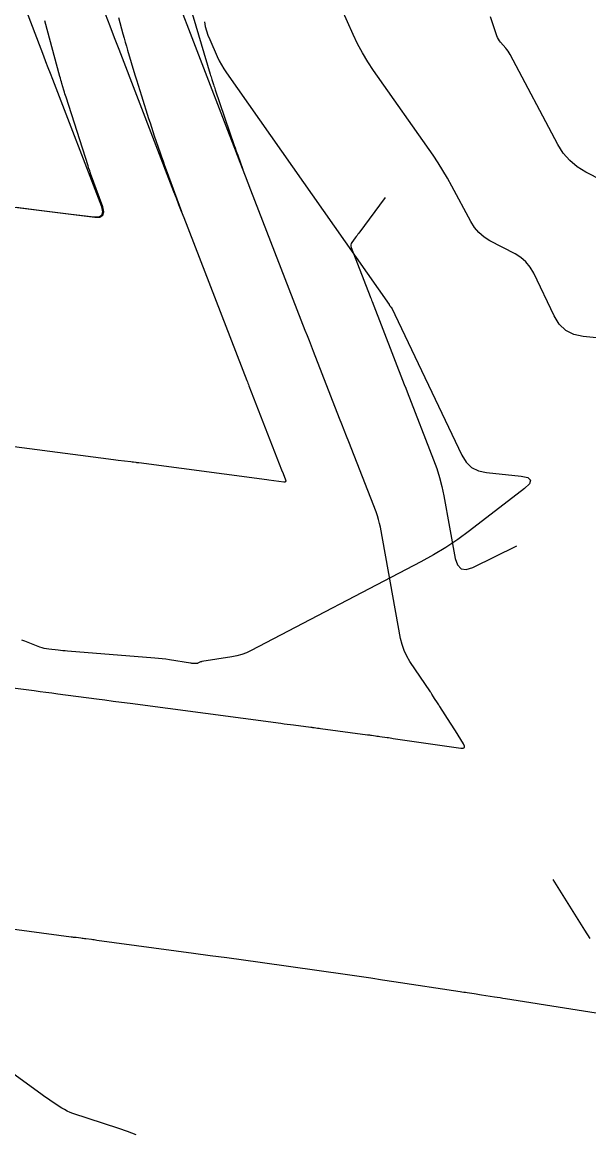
# Model space of a CAD drawing. Extents: x 1005228 to 1008882, y 1883389 to 1885754.
# Drawn here: x 1008159.8 to 1008190.1, y 1884352.9 to 1884412.5 of the extents above; entities that cross this region are included whole.
import ezdxf

# ---------------------------------------------------------------- set-up
doc = ezdxf.new("R2010")
doc.units = 0
for name, color, linetype in [('ATDIMS', 7, 'Continuous'), ('C-ANNO-NOTE', 7, 'Continuous'), ('S_BRIDGE', 7, 'Continuous'), ('TSOBSTACLE', 7, 'Continuous')]:
    doc.layers.add(name, color=color, linetype=linetype)

msp = doc.modelspace()

# ---------------------------------------------------------------- linework, layer by layer
at = {"layer": 'ATDIMS'}
for points in [[(1008158.815, 1884376.826), (1008160.393, 1884376.618), (1008160.709, 1884376.576), (1008161.025, 1884376.534), (1008161.342, 1884376.492), (1008161.658, 1884376.451), (1008163.734, 1884376.177), (1008164.185, 1884376.117), (1008164.636, 1884376.057), (1008165.088, 1884375.998), (1008165.539, 1884375.938), (1008173.63, 1884374.866), (1008173.8, 1884374.844), (1008173.969, 1884374.822), (1008174.139, 1884374.799), (1008174.308, 1884374.777), (1008175.238, 1884374.656), (1008175.282, 1884374.65), (1008175.325, 1884374.644), (1008175.369, 1884374.639), (1008175.412, 1884374.633), (1008175.586, 1884374.61), (1008175.673, 1884374.598), (1008175.759, 1884374.587), (1008178.279, 1884374.254), (1008178.333, 1884374.246), (1008178.387, 1884374.239), (1008178.441, 1884374.231), (1008178.495, 1884374.223), (1008178.711, 1884374.191), (1008178.765, 1884374.183), (1008178.819, 1884374.175), (1008178.872, 1884374.168), (1008178.926, 1884374.16), (1008179.32, 1884374.105), (1008179.403, 1884374.094), (1008179.487, 1884374.082), (1008179.571, 1884374.07), (1008179.654, 1884374.058), (1008183.276, 1884373.533), (1008183.407, 1884373.529), (1008183.475, 1884373.566), (1008183.481, 1884373.644), (1008183.425, 1884373.762), (1008182.986, 1884374.453), (1008182.722, 1884374.867), (1008182.155, 1884375.759), (1008182.123, 1884375.809), (1008182.091, 1884375.859), (1008182.059, 1884375.909), (1008182.027, 1884375.959), (1008181.873, 1884376.2), (1008181.816, 1884376.288), (1008181.722, 1884376.435), (1008181.704, 1884376.464), (1008181.685, 1884376.493), (1008181.665, 1884376.522), (1008181.646, 1884376.551), (1008180.552, 1884378.184), (1008180.379, 1884378.472), (1008180.238, 1884378.773), (1008180.129, 1884379.087), (1008180.052, 1884379.415), (1008178.964, 1884385.372), (1008178.92, 1884385.583), (1008178.867, 1884385.791), (1008178.803, 1884385.996), (1008178.73, 1884386.199), (1008177.267, 1884389.951), (1008177.145, 1884390.265), (1008177.022, 1884390.579), (1008176.9, 1884390.894), (1008176.777, 1884391.208), (1008175.38, 1884394.795), (1008175.27, 1884395.078), (1008175.159, 1884395.362), (1008175.049, 1884395.645), (1008174.939, 1884395.929), (1008172.02, 1884403.456), (1008171.733, 1884404.196), (1008171.446, 1884404.936), (1008171.16, 1884405.676), (1008170.875, 1884406.417), (1008167.753, 1884414.519)], [(1008168.724, 1884413.403), (1008169.838, 1884409.667), (1008169.859, 1884409.597), (1008169.881, 1884409.528), (1008169.902, 1884409.458), (1008169.925, 1884409.388), (1008170.013, 1884409.11), (1008170.036, 1884409.041), (1008170.059, 1884408.971), (1008170.082, 1884408.902), (1008170.105, 1884408.833), (1008171.129, 1884405.846), (1008171.174, 1884405.716), (1008171.219, 1884405.587), (1008171.265, 1884405.458), (1008171.311, 1884405.329), (1008171.592, 1884404.558)]]:
    msp.add_lwpolyline(points, dxfattribs=at)
at = {"layer": 'C-ANNO-NOTE'}
for points in [[(1008193.231, 1884395.256), (1008189.845, 1884395.598), (1008189.337, 1884395.709), (1008188.906, 1884395.93), (1008188.553, 1884396.261), (1008188.278, 1884396.703), (1008187.187, 1884398.999), (1008187.002, 1884399.321), (1008186.774, 1884399.602), (1008186.502, 1884399.84), (1008186.187, 1884400.037), (1008184.84, 1884400.74), (1008184.523, 1884400.936), (1008184.246, 1884401.172), (1008184.008, 1884401.448), (1008183.81, 1884401.763), (1008182.802, 1884403.667), (1008182.568, 1884404.093), (1008182.321, 1884404.51), (1008182.062, 1884404.919), (1008181.789, 1884405.321), (1008178.6, 1884409.864), (1008178.291, 1884410.328), (1008178.005, 1884410.806), (1008177.742, 1884411.297), (1008177.504, 1884411.802), (1008176.596, 1884413.846)], [(1008192.583, 1884403.095), (1008189.98, 1884404.423), (1008189.52, 1884404.702), (1008189.118, 1884405.039), (1008188.775, 1884405.436), (1008188.489, 1884405.891), (1008185.923, 1884410.724), (1008185.872, 1884410.814), (1008185.815, 1884410.901), (1008185.754, 1884410.985), (1008185.688, 1884411.065), (1008185.413, 1884411.378), (1008185.349, 1884411.459), (1008185.293, 1884411.545), (1008185.247, 1884411.636), (1008185.208, 1884411.732), (1008184.862, 1884412.743)], [(1008165.868, 1884352.808), (1008165.409, 1884352.975), (1008164.945, 1884353.132), (1008162.478, 1884353.944), (1008162.32, 1884354.002), (1008162.166, 1884354.07), (1008162.017, 1884354.149), (1008161.874, 1884354.237), (1008161.309, 1884354.611), (1008161.168, 1884354.705), (1008161.028, 1884354.801), (1008160.889, 1884354.898), (1008160.751, 1884354.996), (1008158.247, 1884356.8)]]:
    msp.add_lwpolyline(points, dxfattribs=at)
at = {"layer": 'S_BRIDGE'}
msp.add_lwpolyline([(1008169.526, 1884412.47), (1008169.575, 1884412.226), (1008169.639, 1884411.987), (1008169.717, 1884411.752), (1008169.811, 1884411.522), (1008170.216, 1884410.609), (1008170.323, 1884410.384), (1008170.44, 1884410.165), (1008170.568, 1884409.951), (1008170.706, 1884409.744), (1008179.432, 1884397.312), (1008179.439, 1884397.302), (1008179.445, 1884397.292), (1008179.451, 1884397.282), (1008179.457, 1884397.271), (1008179.482, 1884397.224), (1008179.487, 1884397.216), (1008179.493, 1884397.209), (1008179.5, 1884397.203), (1008179.508, 1884397.198), (1008179.541, 1884397.181), (1008179.549, 1884397.176), (1008179.556, 1884397.17), (1008179.562, 1884397.163), (1008179.566, 1884397.155), (1008183.326, 1884389.242), (1008183.559, 1884388.867), (1008183.859, 1884388.586), (1008184.224, 1884388.399), (1008184.655, 1884388.305), (1008186.512, 1884388.117), (1008186.872, 1884388.041), (1008187.023, 1884387.905), (1008186.966, 1884387.709), (1008186.7, 1884387.455), (1008183.74, 1884385.182), (1008183.114, 1884384.723), (1008182.47, 1884384.292), (1008181.808, 1884383.89), (1008181.128, 1884383.516), (1008172.037, 1884378.767), (1008171.786, 1884378.649), (1008171.528, 1884378.552), (1008171.264, 1884378.476), (1008170.992, 1884378.423), (1008169.397, 1884378.173), (1008169.369, 1884378.168), (1008169.341, 1884378.16), (1008169.313, 1884378.151), (1008169.287, 1884378.139), (1008169.181, 1884378.088), (1008169.154, 1884378.077), (1008169.126, 1884378.07), (1008169.098, 1884378.066), (1008169.069, 1884378.065), (1008168.915, 1884378.072), (1008168.879, 1884378.074), (1008168.844, 1884378.077), (1008168.809, 1884378.081), (1008168.774, 1884378.086), (1008167.661, 1884378.265), (1008167.464, 1884378.294), (1008167.266, 1884378.32), (1008167.068, 1884378.342), (1008166.869, 1884378.36), (1008162.177, 1884378.737), (1008162.052, 1884378.747), (1008161.928, 1884378.758), (1008161.803, 1884378.771), (1008161.679, 1884378.784), (1008161.181, 1884378.838), (1008161.058, 1884378.855), (1008160.937, 1884378.88), (1008160.817, 1884378.914), (1008160.699, 1884378.955), (1008159.903, 1884379.264), (1008159.73, 1884379.327)], dxfattribs=at)
at = {"layer": 'TSOBSTACLE'}
for points in [[(1008156.498, 1884402.891), (1008160.939, 1884402.343), (1008161.935, 1884402.22), (1008163.595, 1884402.015), (1008163.87, 1884402.018), (1008164.032, 1884402.11), (1008164.082, 1884402.29), (1008164.018, 1884402.557), (1008161.388, 1884409.383), (1008161.267, 1884409.696), (1008161.147, 1884410.01), (1008161.027, 1884410.323), (1008160.907, 1884410.637), (1008158.006, 1884418.227)], [(1008164.208, 1884412.897), (1008164.45, 1884412.267), (1008164.691, 1884411.637), (1008164.934, 1884411.008), (1008167.872, 1884403.383), (1008168.008, 1884403.031), (1008168.144, 1884402.679), (1008168.28, 1884402.327), (1008168.416, 1884401.975), (1008171.803, 1884393.243), (1008171.83, 1884393.174), (1008171.857, 1884393.105), (1008171.884, 1884393.036), (1008171.911, 1884392.967), (1008173.667, 1884388.459), (1008173.746, 1884388.254), (1008173.879, 1884387.914), (1008173.893, 1884387.856), (1008173.883, 1884387.817), (1008173.847, 1884387.798), (1008173.787, 1884387.797), (1008172.982, 1884387.904), (1008172.876, 1884387.918), (1008166.015, 1884388.824), (1008165.98, 1884388.829), (1008165.944, 1884388.833), (1008165.908, 1884388.838), (1008165.873, 1884388.842), (1008165.731, 1884388.86), (1008165.66, 1884388.869), (1008165.589, 1884388.877), (1008164.896, 1884388.962), (1008164.769, 1884388.977), (1008164.642, 1884388.993), (1008164.514, 1884389.009), (1008164.387, 1884389.025), (1008157.401, 1884389.929)], [(1008159.433, 1884402.529), (1008159.842, 1884402.478), (1008160.251, 1884402.428), (1008160.66, 1884402.377), (1008163.646, 1884402.007), (1008163.919, 1884402.01), (1008164.082, 1884402.101), (1008164.134, 1884402.281), (1008164.076, 1884402.548), (1008163.422, 1884404.347), (1008163.41, 1884404.38), (1008163.398, 1884404.413), (1008163.386, 1884404.447), (1008163.375, 1884404.48), (1008163.329, 1884404.613), (1008163.318, 1884404.647), (1008163.307, 1884404.68), (1008163.296, 1884404.713), (1008163.285, 1884404.747), (1008162.106, 1884408.435), (1008162.077, 1884408.527), (1008162.049, 1884408.618), (1008162.021, 1884408.71), (1008161.993, 1884408.802), (1008161.883, 1884409.17), (1008161.856, 1884409.262), (1008161.83, 1884409.354), (1008161.803, 1884409.446), (1008161.778, 1884409.539), (1008160.96, 1884412.524)], [(1008164.911, 1884412.711), (1008165.153, 1884411.827), (1008165.214, 1884411.607), (1008165.276, 1884411.386), (1008165.34, 1884411.166), (1008165.405, 1884410.947), (1008165.795, 1884409.638), (1008165.88, 1884409.356), (1008165.967, 1884409.074), (1008166.054, 1884408.792), (1008166.144, 1884408.511), (1008166.535, 1884407.285), (1008166.609, 1884407.056), (1008166.684, 1884406.826), (1008166.761, 1884406.598), (1008166.838, 1884406.369), (1008167.151, 1884405.456), (1008167.23, 1884405.228), (1008167.31, 1884405.001), (1008167.391, 1884404.773), (1008167.473, 1884404.547), (1008168.29, 1884402.301)], [(1008179.224, 1884403.047), (1008177.807, 1884401.152), (1008177.76, 1884401.089), (1008177.713, 1884401.026), (1008177.665, 1884400.963), (1008177.618, 1884400.9), (1008177.43, 1884400.647), (1008177.393, 1884400.582), (1008177.374, 1884400.515), (1008177.374, 1884400.445), (1008177.393, 1884400.373), (1008178.408, 1884397.756), (1008178.435, 1884397.687), (1008178.462, 1884397.619), (1008178.488, 1884397.55), (1008178.515, 1884397.481), (1008180.247, 1884393.036), (1008180.325, 1884392.836), (1008180.403, 1884392.636), (1008181.821, 1884388.997), (1008181.994, 1884388.522), (1008182.143, 1884388.04), (1008182.268, 1884387.553), (1008182.371, 1884387.058), (1008182.983, 1884383.704), (1008183.101, 1884383.352), (1008183.298, 1884383.154), (1008183.573, 1884383.113), (1008183.927, 1884383.226), (1008186.285, 1884384.372)], [(1008188.222, 1884366.49), (1008189.909, 1884363.772), (1008190.19, 1884363.319)], [(1008192.336, 1884359.043), (1008185.683, 1884360.094), (1008185.534, 1884360.117), (1008185.385, 1884360.14), (1008185.236, 1884360.163), (1008185.087, 1884360.186), (1008184.382, 1884360.293), (1008184.287, 1884360.307), (1008184.192, 1884360.322), (1008184.097, 1884360.336), (1008184.003, 1884360.351), (1008183.623, 1884360.409), (1008183.528, 1884360.424), (1008183.434, 1884360.438), (1008183.339, 1884360.452), (1008183.244, 1884360.467), (1008179.694, 1884361.005), (1008179.071, 1884361.098), (1008178.447, 1884361.191), (1008177.823, 1884361.281), (1008177.199, 1884361.37), (1008172.509, 1884362.032), (1008171.619, 1884362.157), (1008170.73, 1884362.281), (1008169.84, 1884362.403), (1008168.949, 1884362.524), (1008163.752, 1884363.227), (1008163.68, 1884363.237), (1008163.608, 1884363.247), (1008163.535, 1884363.256), (1008163.463, 1884363.265), (1008163.16, 1884363.304), (1008163.095, 1884363.312), (1008163.03, 1884363.32), (1008162.965, 1884363.329), (1008162.9, 1884363.337), (1008162.64, 1884363.371), (1008162.575, 1884363.38), (1008162.51, 1884363.388), (1008162.445, 1884363.397), (1008162.38, 1884363.406), (1008156.934, 1884364.126)]]:
    msp.add_lwpolyline(points, dxfattribs=at)

doc.saveas('drawing.dxf')
